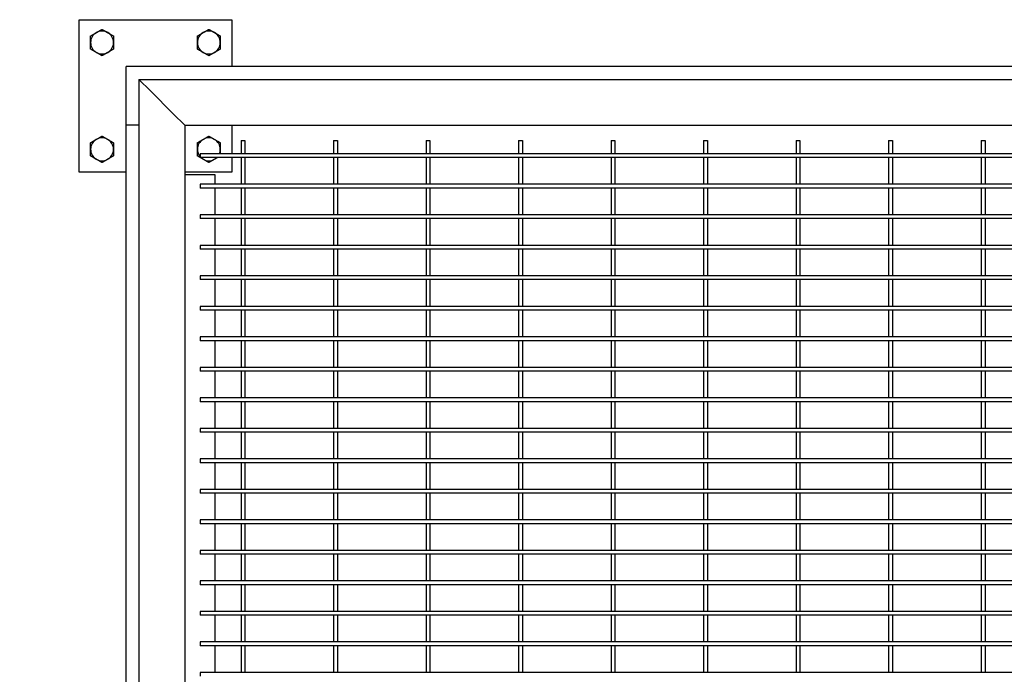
# Model space of a CAD drawing. Header units: inches. Extents: x 36 to 1719, y -84 to 1122.
# Tile 513 of 558: x 919 to 951, y 833 to 855. Entities that reach past the tile are written whole.
import ezdxf

# ---------------------------------------------------------------- set-up
doc = ezdxf.new("R2010")
doc.units = ezdxf.units.IN
doc.header["$LTSCALE"] = 48
doc.header["$MEASUREMENT"] = 0
doc.layers.add('Dimension (ANSI)', color=7, linetype='Continuous', lineweight=25)
doc.layers.add('Visible (ANSI)', color=7, linetype='Continuous', lineweight=30)
doc.styles.add('Note Text (ANSI)', font='tahoma.ttf')
doc.dimstyles.new('Architectural (ANSI)', dxfattribs={"dimscale": 48, "dimtxt": 0.125, "dimasz": 0.098425, "dimexe": 0.125, "dimexo": 0.0625, "dimgap": 0.031496, "dimtad": 0, "dimtih": 1, "dimtoh": 1, "dimdec": 4, "dimrnd": 1e-08, "dimzin": 3, "dimdsep": 46, "dimlunit": 4, "dimtxsty": 'Note Text (ANSI)', "dimcen": 0.09, "dimdle": 0.393701, "dimclrd": 256, "dimclre": 256, "dimclrt": 256, "dimadec": 0, "dimazin": 3, "dimtfac": 0.96, "dimtofl": 0, "dimtmove": 0, "dimatfit": 3, "dimfxl": 1, "dimfrac": 2, "dimtolj": 1, "dimtzin": 12, "dimlwd": -1, "dimlwe": -1, "dimarcsym": 0})

# ---------------------------------------------------------------- blocks, each defined once
blk = doc.blocks.new('*D15')
at = {"layer": 'Defpoints', "color": 0, "transparency": 16777216}
for p in [(1046.918, 854.671), (727.918, 840.715), (1046.918, 743.531)]:
    blk.add_point(p, dxfattribs=at)
at = {"layer": 'Dimension (ANSI)', "transparency": 16777216}
for p, q in [((1046.918, 851.671), (1046.918, 737.531)), ((727.918, 837.715), (727.918, 737.531)), ((732.642, 743.531), (854.572, 743.531)), ((1042.193, 743.531), (878.263, 743.531))]:
    blk.add_line(p, q, dxfattribs=at)
for points in [[(732.642, 744.318), (732.642, 742.743), (727.918, 743.531)], [(1042.193, 744.318), (1042.193, 742.743), (1046.918, 743.531)]]:
    blk.add_solid(points, dxfattribs=at)
at = {"layer": 'Dimension (ANSI)', "transparency": 16777216, "insert": (856.084, 746.656), "char_height": 6, "attachment_point": 1, "style": 'Note Text (ANSI)'}
blk.add_mtext('\\A1;26\'-7"', dxfattribs=at)

msp = doc.modelspace()

# ---------------------------------------------------------------- linework, layer by layer
at = {"layer": 'Visible (ANSI)'}
for p, q in [((920.99768, 854.67131), (925.99768, 854.67131)), ((920.99768, 849.67131), (920.99768, 854.67131)), ((925.99768, 854.67131), (925.99768, 853.13131)), ((1045.37768, 853.13131), (922.53768, 853.13131)), ((922.53768, 851.21131), (922.53768, 853.13131)), ((922.95768, 852.71131), (923.33268, 852.33631)), ((922.95768, 852.71131), (922.95768, 812.71131)), ((922.95768, 852.71131), (1044.95768, 852.71131)), ((923.33268, 852.33631), (922.95768, 852.71131)), ((924.08268, 851.58631), (923.33268, 852.33631)), ((923.33268, 852.33631), (924.08268, 851.58631)), ((924.08268, 851.58631), (924.45768, 851.21131)), ((924.45768, 851.21131), (924.08268, 851.58631)), ((922.95768, 851.21131), (922.53768, 851.21131)), ((922.53768, 814.21131), (922.53768, 851.21131)), ((922.95768, 851.21131), (922.53768, 851.21131)), ((924.45768, 851.21131), (924.45768, 814.21131)), ((924.45768, 851.21131), (1043.45768, 851.21131)), ((925.99768, 851.21131), (925.99768, 850.27381)), ((926.30143, 850.71131), (926.42643, 850.71131)), ((926.30143, 850.71131), (926.30143, 850.27381)), ((926.42643, 850.71131), (926.42643, 850.27381)), ((929.33268, 850.71131), (929.45768, 850.71131)), ((929.33268, 850.71131), (929.33268, 850.27381)), ((929.45768, 850.71131), (929.45768, 850.27381)), ((932.36393, 850.71131), (932.48893, 850.71131)), ((932.36393, 850.71131), (932.36393, 850.27381)), ((932.48893, 850.71131), (932.48893, 850.27381)), ((935.39518, 850.71131), (935.52018, 850.71131)), ((935.39518, 850.71131), (935.39518, 850.27381)), ((935.52018, 850.71131), (935.52018, 850.27381)), ((938.42643, 850.71131), (938.55143, 850.71131)), ((938.42643, 850.71131), (938.42643, 850.27381)), ((938.55143, 850.71131), (938.55143, 850.27381)), ((941.45768, 850.71131), (941.58268, 850.71131)), ((941.45768, 850.71131), (941.45768, 850.27381)), ((941.58268, 850.71131), (941.58268, 850.27381)), ((944.48893, 850.71131), (944.61393, 850.71131)), ((944.48893, 850.71131), (944.48893, 850.27381)), ((944.61393, 850.71131), (944.61393, 850.27381)), ((947.52018, 850.71131), (947.64518, 850.71131)), ((947.52018, 850.71131), (947.52018, 850.27381)), ((947.64518, 850.71131), (947.64518, 850.27381)), ((950.55143, 850.71131), (950.67643, 850.71131)), ((950.55143, 850.71131), (950.55143, 850.27381)), ((950.67643, 850.71131), (950.67643, 850.27381)), ((926.36393, 850.27381), (924.95768, 850.27381)), ((924.95768, 850.27381), (924.95768, 850.14881)), ((926.36393, 850.14881), (924.95768, 850.14881)), ((925.99768, 850.14881), (925.99768, 849.67131)), ((926.30143, 850.14881), (926.30143, 849.27381)), ((929.39518, 850.27381), (926.36393, 850.27381)), ((929.39518, 850.14881), (926.36393, 850.14881)), ((926.42643, 850.14881), (926.42643, 849.27381)), ((929.33268, 850.14881), (929.33268, 849.27381)), ((932.42643, 850.27381), (929.39518, 850.27381)), ((932.42643, 850.14881), (929.39518, 850.14881)), ((929.45768, 850.14881), (929.45768, 849.27381)), ((932.36393, 850.14881), (932.36393, 849.27381)), ((935.45768, 850.27381), (932.42643, 850.27381)), ((935.45768, 850.14881), (932.42643, 850.14881)), ((932.48893, 850.14881), (932.48893, 849.27381)), ((935.39518, 850.14881), (935.39518, 849.27381)), ((938.48893, 850.27381), (935.45768, 850.27381)), ((938.48893, 850.14881), (935.45768, 850.14881)), ((935.52018, 850.14881), (935.52018, 849.27381)), ((938.42643, 850.14881), (938.42643, 849.27381)), ((941.52018, 850.27381), (938.48893, 850.27381)), ((941.52018, 850.14881), (938.48893, 850.14881)), ((938.55143, 850.14881), (938.55143, 849.27381)), ((941.45768, 850.14881), (941.45768, 849.27381)), ((944.55143, 850.27381), (941.52018, 850.27381)), ((944.55143, 850.14881), (941.52018, 850.14881)), ((941.58268, 850.14881), (941.58268, 849.27381)), ((944.48893, 850.14881), (944.48893, 849.27381)), ((947.58268, 850.27381), (944.55143, 850.27381)), ((947.58268, 850.14881), (944.55143, 850.14881)), ((944.61393, 850.14881), (944.61393, 849.27381)), ((947.52018, 850.14881), (947.52018, 849.27381)), ((950.61393, 850.27381), (947.58268, 850.27381)), ((950.61393, 850.14881), (947.58268, 850.14881)), ((947.64518, 850.14881), (947.64518, 849.27381)), ((950.55143, 850.14881), (950.55143, 849.27381)), ((953.64518, 850.27381), (950.61393, 850.27381)), ((953.64518, 850.14881), (950.61393, 850.14881)), ((950.67643, 850.14881), (950.67643, 849.27381)), ((922.53768, 849.67131), (920.99768, 849.67131)), ((925.99768, 849.67131), (924.45768, 849.67131)), ((925.45768, 849.58631), (924.45768, 849.58631)), ((925.45768, 849.27381), (925.45768, 849.58631)), ((926.36393, 849.27381), (924.95768, 849.27381)), ((924.95768, 849.27381), (924.95768, 849.14881)), ((926.36393, 849.14881), (924.95768, 849.14881)), ((925.45768, 848.27381), (925.45768, 849.14881)), ((926.30143, 849.14881), (926.30143, 848.27381)), ((929.39518, 849.27381), (926.36393, 849.27381)), ((929.39518, 849.14881), (926.36393, 849.14881)), ((926.42643, 849.14881), (926.42643, 848.27381)), ((929.33268, 849.14881), (929.33268, 848.27381)), ((932.42643, 849.27381), (929.39518, 849.27381)), ((932.42643, 849.14881), (929.39518, 849.14881)), ((929.45768, 849.14881), (929.45768, 848.27381)), ((932.36393, 849.14881), (932.36393, 848.27381)), ((935.45768, 849.27381), (932.42643, 849.27381)), ((935.45768, 849.14881), (932.42643, 849.14881)), ((932.48893, 849.14881), (932.48893, 848.27381)), ((935.39518, 849.14881), (935.39518, 848.27381)), ((938.48893, 849.27381), (935.45768, 849.27381)), ((938.48893, 849.14881), (935.45768, 849.14881)), ((935.52018, 849.14881), (935.52018, 848.27381)), ((938.42643, 849.14881), (938.42643, 848.27381)), ((941.52018, 849.27381), (938.48893, 849.27381)), ((941.52018, 849.14881), (938.48893, 849.14881)), ((938.55143, 849.14881), (938.55143, 848.27381)), ((941.45768, 849.14881), (941.45768, 848.27381)), ((944.55143, 849.27381), (941.52018, 849.27381)), ((944.55143, 849.14881), (941.52018, 849.14881)), ((941.58268, 849.14881), (941.58268, 848.27381)), ((944.48893, 849.14881), (944.48893, 848.27381)), ((947.58268, 849.27381), (944.55143, 849.27381)), ((947.58268, 849.14881), (944.55143, 849.14881)), ((944.61393, 849.14881), (944.61393, 848.27381)), ((947.52018, 849.14881), (947.52018, 848.27381)), ((950.61393, 849.27381), (947.58268, 849.27381)), ((950.61393, 849.14881), (947.58268, 849.14881)), ((947.64518, 849.14881), (947.64518, 848.27381)), ((950.55143, 849.14881), (950.55143, 848.27381)), ((953.64518, 849.27381), (950.61393, 849.27381)), ((953.64518, 849.14881), (950.61393, 849.14881)), ((950.67643, 849.14881), (950.67643, 848.27381)), ((926.36393, 848.27381), (924.95768, 848.27381)), ((924.95768, 848.27381), (924.95768, 848.14881)), ((926.36393, 848.14881), (924.95768, 848.14881)), ((925.45768, 847.27381), (925.45768, 848.14881)), ((926.30143, 848.14881), (926.30143, 847.27381)), ((929.39518, 848.27381), (926.36393, 848.27381)), ((929.39518, 848.14881), (926.36393, 848.14881)), ((926.42643, 848.14881), (926.42643, 847.27381)), ((929.33268, 848.14881), (929.33268, 847.27381)), ((932.42643, 848.27381), (929.39518, 848.27381)), ((932.42643, 848.14881), (929.39518, 848.14881)), ((929.45768, 848.14881), (929.45768, 847.27381)), ((932.36393, 848.14881), (932.36393, 847.27381)), ((935.45768, 848.27381), (932.42643, 848.27381)), ((935.45768, 848.14881), (932.42643, 848.14881)), ((932.48893, 848.14881), (932.48893, 847.27381)), ((935.39518, 848.14881), (935.39518, 847.27381)), ((938.48893, 848.27381), (935.45768, 848.27381)), ((938.48893, 848.14881), (935.45768, 848.14881)), ((935.52018, 848.14881), (935.52018, 847.27381)), ((938.42643, 848.14881), (938.42643, 847.27381)), ((941.52018, 848.27381), (938.48893, 848.27381)), ((941.52018, 848.14881), (938.48893, 848.14881)), ((938.55143, 848.14881), (938.55143, 847.27381)), ((941.45768, 848.14881), (941.45768, 847.27381)), ((944.55143, 848.27381), (941.52018, 848.27381)), ((944.55143, 848.14881), (941.52018, 848.14881)), ((941.58268, 848.14881), (941.58268, 847.27381)), ((944.48893, 848.14881), (944.48893, 847.27381)), ((947.58268, 848.27381), (944.55143, 848.27381)), ((947.58268, 848.14881), (944.55143, 848.14881)), ((944.61393, 848.14881), (944.61393, 847.27381)), ((947.52018, 848.14881), (947.52018, 847.27381)), ((950.61393, 848.27381), (947.58268, 848.27381)), ((950.61393, 848.14881), (947.58268, 848.14881)), ((947.64518, 848.14881), (947.64518, 847.27381)), ((950.55143, 848.14881), (950.55143, 847.27381)), ((953.64518, 848.27381), (950.61393, 848.27381)), ((953.64518, 848.14881), (950.61393, 848.14881)), ((950.67643, 848.14881), (950.67643, 847.27381)), ((926.36393, 847.27381), (924.95768, 847.27381)), ((924.95768, 847.27381), (924.95768, 847.14881)), ((926.36393, 847.14881), (924.95768, 847.14881)), ((925.45768, 846.27381), (925.45768, 847.14881)), ((926.30143, 847.14881), (926.30143, 846.27381)), ((929.39518, 847.27381), (926.36393, 847.27381)), ((929.39518, 847.14881), (926.36393, 847.14881)), ((926.42643, 847.14881), (926.42643, 846.27381)), ((929.33268, 847.14881), (929.33268, 846.27381)), ((932.42643, 847.27381), (929.39518, 847.27381)), ((932.42643, 847.14881), (929.39518, 847.14881)), ((929.45768, 847.14881), (929.45768, 846.27381)), ((932.36393, 847.14881), (932.36393, 846.27381)), ((935.45768, 847.27381), (932.42643, 847.27381)), ((935.45768, 847.14881), (932.42643, 847.14881)), ((932.48893, 847.14881), (932.48893, 846.27381)), ((935.39518, 847.14881), (935.39518, 846.27381)), ((938.48893, 847.27381), (935.45768, 847.27381)), ((938.48893, 847.14881), (935.45768, 847.14881)), ((935.52018, 847.14881), (935.52018, 846.27381)), ((938.42643, 847.14881), (938.42643, 846.27381)), ((941.52018, 847.27381), (938.48893, 847.27381)), ((941.52018, 847.14881), (938.48893, 847.14881)), ((938.55143, 847.14881), (938.55143, 846.27381)), ((941.45768, 847.14881), (941.45768, 846.27381)), ((944.55143, 847.27381), (941.52018, 847.27381)), ((944.55143, 847.14881), (941.52018, 847.14881)), ((941.58268, 847.14881), (941.58268, 846.27381)), ((944.48893, 847.14881), (944.48893, 846.27381)), ((947.58268, 847.27381), (944.55143, 847.27381)), ((947.58268, 847.14881), (944.55143, 847.14881)), ((944.61393, 847.14881), (944.61393, 846.27381)), ((947.52018, 847.14881), (947.52018, 846.27381)), ((950.61393, 847.27381), (947.58268, 847.27381)), ((950.61393, 847.14881), (947.58268, 847.14881)), ((947.64518, 847.14881), (947.64518, 846.27381)), ((950.55143, 847.14881), (950.55143, 846.27381)), ((953.64518, 847.27381), (950.61393, 847.27381)), ((953.64518, 847.14881), (950.61393, 847.14881)), ((950.67643, 847.14881), (950.67643, 846.27381)), ((926.36393, 846.27381), (924.95768, 846.27381)), ((924.95768, 846.27381), (924.95768, 846.14881)), ((929.39518, 846.27381), (926.36393, 846.27381)), ((932.42643, 846.27381), (929.39518, 846.27381)), ((935.45768, 846.27381), (932.42643, 846.27381)), ((938.48893, 846.27381), (935.45768, 846.27381)), ((941.52018, 846.27381), (938.48893, 846.27381)), ((944.55143, 846.27381), (941.52018, 846.27381)), ((947.58268, 846.27381), (944.55143, 846.27381)), ((950.61393, 846.27381), (947.58268, 846.27381)), ((953.64518, 846.27381), (950.61393, 846.27381)), ((926.36393, 846.14881), (924.95768, 846.14881)), ((925.45768, 845.27381), (925.45768, 846.14881)), ((926.30143, 846.14881), (926.30143, 845.27381)), ((929.39518, 846.14881), (926.36393, 846.14881)), ((926.42643, 846.14881), (926.42643, 845.27381)), ((929.33268, 846.14881), (929.33268, 845.27381)), ((932.42643, 846.14881), (929.39518, 846.14881)), ((929.45768, 846.14881), (929.45768, 845.27381)), ((932.36393, 846.14881), (932.36393, 845.27381)), ((935.45768, 846.14881), (932.42643, 846.14881)), ((932.48893, 846.14881), (932.48893, 845.27381)), ((935.39518, 846.14881), (935.39518, 845.27381)), ((938.48893, 846.14881), (935.45768, 846.14881)), ((935.52018, 846.14881), (935.52018, 845.27381)), ((938.42643, 846.14881), (938.42643, 845.27381)), ((941.52018, 846.14881), (938.48893, 846.14881)), ((938.55143, 846.14881), (938.55143, 845.27381)), ((941.45768, 846.14881), (941.45768, 845.27381)), ((944.55143, 846.14881), (941.52018, 846.14881)), ((941.58268, 846.14881), (941.58268, 845.27381)), ((944.48893, 846.14881), (944.48893, 845.27381)), ((947.58268, 846.14881), (944.55143, 846.14881)), ((944.61393, 846.14881), (944.61393, 845.27381)), ((947.52018, 846.14881), (947.52018, 845.27381)), ((950.61393, 846.14881), (947.58268, 846.14881)), ((947.64518, 846.14881), (947.64518, 845.27381)), ((950.55143, 846.14881), (950.55143, 845.27381)), ((953.64518, 846.14881), (950.61393, 846.14881)), ((950.67643, 846.14881), (950.67643, 845.27381)), ((926.36393, 845.27381), (924.95768, 845.27381)), ((924.95768, 845.27381), (924.95768, 845.14881)), ((929.39518, 845.27381), (926.36393, 845.27381)), ((932.42643, 845.27381), (929.39518, 845.27381)), ((935.45768, 845.27381), (932.42643, 845.27381)), ((938.48893, 845.27381), (935.45768, 845.27381)), ((941.52018, 845.27381), (938.48893, 845.27381)), ((944.55143, 845.27381), (941.52018, 845.27381)), ((947.58268, 845.27381), (944.55143, 845.27381)), ((950.61393, 845.27381), (947.58268, 845.27381)), ((953.64518, 845.27381), (950.61393, 845.27381)), ((926.36393, 845.14881), (924.95768, 845.14881)), ((925.45768, 844.27381), (925.45768, 845.14881)), ((926.30143, 845.14881), (926.30143, 844.27381)), ((929.39518, 845.14881), (926.36393, 845.14881)), ((926.42643, 845.14881), (926.42643, 844.27381)), ((929.33268, 845.14881), (929.33268, 844.27381)), ((932.42643, 845.14881), (929.39518, 845.14881)), ((929.45768, 845.14881), (929.45768, 844.27381)), ((932.36393, 845.14881), (932.36393, 844.27381)), ((935.45768, 845.14881), (932.42643, 845.14881)), ((932.48893, 845.14881), (932.48893, 844.27381)), ((935.39518, 845.14881), (935.39518, 844.27381)), ((938.48893, 845.14881), (935.45768, 845.14881)), ((935.52018, 845.14881), (935.52018, 844.27381)), ((938.42643, 845.14881), (938.42643, 844.27381)), ((941.52018, 845.14881), (938.48893, 845.14881)), ((938.55143, 845.14881), (938.55143, 844.27381)), ((941.45768, 845.14881), (941.45768, 844.27381)), ((944.55143, 845.14881), (941.52018, 845.14881)), ((941.58268, 845.14881), (941.58268, 844.27381)), ((944.48893, 845.14881), (944.48893, 844.27381)), ((947.58268, 845.14881), (944.55143, 845.14881)), ((944.61393, 845.14881), (944.61393, 844.27381)), ((947.52018, 845.14881), (947.52018, 844.27381)), ((950.61393, 845.14881), (947.58268, 845.14881)), ((947.64518, 845.14881), (947.64518, 844.27381)), ((950.55143, 845.14881), (950.55143, 844.27381)), ((953.64518, 845.14881), (950.61393, 845.14881)), ((950.67643, 845.14881), (950.67643, 844.27381)), ((926.36393, 844.27381), (924.95768, 844.27381)), ((924.95768, 844.27381), (924.95768, 844.14881)), ((929.39518, 844.27381), (926.36393, 844.27381)), ((932.42643, 844.27381), (929.39518, 844.27381)), ((935.45768, 844.27381), (932.42643, 844.27381)), ((938.48893, 844.27381), (935.45768, 844.27381)), ((941.52018, 844.27381), (938.48893, 844.27381)), ((944.55143, 844.27381), (941.52018, 844.27381)), ((947.58268, 844.27381), (944.55143, 844.27381)), ((950.61393, 844.27381), (947.58268, 844.27381)), ((953.64518, 844.27381), (950.61393, 844.27381)), ((926.36393, 844.14881), (924.95768, 844.14881)), ((925.45768, 843.27381), (925.45768, 844.14881)), ((926.30143, 844.14881), (926.30143, 843.27381)), ((929.39518, 844.14881), (926.36393, 844.14881)), ((926.42643, 844.14881), (926.42643, 843.27381)), ((929.33268, 844.14881), (929.33268, 843.27381)), ((932.42643, 844.14881), (929.39518, 844.14881)), ((929.45768, 844.14881), (929.45768, 843.27381)), ((932.36393, 844.14881), (932.36393, 843.27381)), ((935.45768, 844.14881), (932.42643, 844.14881)), ((932.48893, 844.14881), (932.48893, 843.27381)), ((935.39518, 844.14881), (935.39518, 843.27381)), ((938.48893, 844.14881), (935.45768, 844.14881)), ((935.52018, 844.14881), (935.52018, 843.27381)), ((938.42643, 844.14881), (938.42643, 843.27381)), ((941.52018, 844.14881), (938.48893, 844.14881)), ((938.55143, 844.14881), (938.55143, 843.27381)), ((941.45768, 844.14881), (941.45768, 843.27381)), ((944.55143, 844.14881), (941.52018, 844.14881)), ((941.58268, 844.14881), (941.58268, 843.27381)), ((944.48893, 844.14881), (944.48893, 843.27381)), ((947.58268, 844.14881), (944.55143, 844.14881)), ((944.61393, 844.14881), (944.61393, 843.27381)), ((947.52018, 844.14881), (947.52018, 843.27381)), ((950.61393, 844.14881), (947.58268, 844.14881)), ((947.64518, 844.14881), (947.64518, 843.27381)), ((950.55143, 844.14881), (950.55143, 843.27381)), ((953.64518, 844.14881), (950.61393, 844.14881)), ((950.67643, 844.14881), (950.67643, 843.27381)), ((926.36393, 843.27381), (924.95768, 843.27381)), ((924.95768, 843.27381), (924.95768, 843.14881)), ((929.39518, 843.27381), (926.36393, 843.27381)), ((932.42643, 843.27381), (929.39518, 843.27381)), ((935.45768, 843.27381), (932.42643, 843.27381)), ((938.48893, 843.27381), (935.45768, 843.27381)), ((941.52018, 843.27381), (938.48893, 843.27381)), ((944.55143, 843.27381), (941.52018, 843.27381)), ((947.58268, 843.27381), (944.55143, 843.27381)), ((950.61393, 843.27381), (947.58268, 843.27381)), ((953.64518, 843.27381), (950.61393, 843.27381)), ((926.36393, 843.14881), (924.95768, 843.14881)), ((925.45768, 842.27381), (925.45768, 843.14881)), ((926.30143, 843.14881), (926.30143, 842.27381)), ((929.39518, 843.14881), (926.36393, 843.14881)), ((926.42643, 843.14881), (926.42643, 842.27381)), ((929.33268, 843.14881), (929.33268, 842.27381)), ((932.42643, 843.14881), (929.39518, 843.14881)), ((929.45768, 843.14881), (929.45768, 842.27381)), ((932.36393, 843.14881), (932.36393, 842.27381)), ((935.45768, 843.14881), (932.42643, 843.14881)), ((932.48893, 843.14881), (932.48893, 842.27381)), ((935.39518, 843.14881), (935.39518, 842.27381)), ((938.48893, 843.14881), (935.45768, 843.14881)), ((935.52018, 843.14881), (935.52018, 842.27381)), ((938.42643, 843.14881), (938.42643, 842.27381)), ((941.52018, 843.14881), (938.48893, 843.14881)), ((938.55143, 843.14881), (938.55143, 842.27381)), ((941.45768, 843.14881), (941.45768, 842.27381)), ((944.55143, 843.14881), (941.52018, 843.14881)), ((941.58268, 843.14881), (941.58268, 842.27381)), ((944.48893, 843.14881), (944.48893, 842.27381)), ((947.58268, 843.14881), (944.55143, 843.14881)), ((944.61393, 843.14881), (944.61393, 842.27381)), ((947.52018, 843.14881), (947.52018, 842.27381)), ((950.61393, 843.14881), (947.58268, 843.14881)), ((947.64518, 843.14881), (947.64518, 842.27381)), ((950.55143, 843.14881), (950.55143, 842.27381)), ((953.64518, 843.14881), (950.61393, 843.14881)), ((950.67643, 843.14881), (950.67643, 842.27381)), ((926.36393, 842.27381), (924.95768, 842.27381)), ((924.95768, 842.27381), (924.95768, 842.14881)), ((926.36393, 842.14881), (924.95768, 842.14881)), ((925.45768, 841.27381), (925.45768, 842.14881)), ((926.30143, 842.14881), (926.30143, 841.27381)), ((929.39518, 842.27381), (926.36393, 842.27381)), ((929.39518, 842.14881), (926.36393, 842.14881)), ((926.42643, 842.14881), (926.42643, 841.27381)), ((929.33268, 842.14881), (929.33268, 841.27381)), ((932.42643, 842.27381), (929.39518, 842.27381)), ((932.42643, 842.14881), (929.39518, 842.14881)), ((929.45768, 842.14881), (929.45768, 841.27381)), ((932.36393, 842.14881), (932.36393, 841.27381)), ((935.45768, 842.27381), (932.42643, 842.27381)), ((935.45768, 842.14881), (932.42643, 842.14881)), ((932.48893, 842.14881), (932.48893, 841.27381)), ((935.39518, 842.14881), (935.39518, 841.27381)), ((938.48893, 842.27381), (935.45768, 842.27381)), ((938.48893, 842.14881), (935.45768, 842.14881)), ((935.52018, 842.14881), (935.52018, 841.27381)), ((938.42643, 842.14881), (938.42643, 841.27381)), ((941.52018, 842.27381), (938.48893, 842.27381)), ((941.52018, 842.14881), (938.48893, 842.14881)), ((938.55143, 842.14881), (938.55143, 841.27381)), ((941.45768, 842.14881), (941.45768, 841.27381)), ((944.55143, 842.27381), (941.52018, 842.27381)), ((944.55143, 842.14881), (941.52018, 842.14881)), ((941.58268, 842.14881), (941.58268, 841.27381)), ((944.48893, 842.14881), (944.48893, 841.27381)), ((947.58268, 842.27381), (944.55143, 842.27381)), ((947.58268, 842.14881), (944.55143, 842.14881)), ((944.61393, 842.14881), (944.61393, 841.27381)), ((947.52018, 842.14881), (947.52018, 841.27381)), ((950.61393, 842.27381), (947.58268, 842.27381)), ((950.61393, 842.14881), (947.58268, 842.14881)), ((947.64518, 842.14881), (947.64518, 841.27381)), ((950.55143, 842.14881), (950.55143, 841.27381)), ((953.64518, 842.27381), (950.61393, 842.27381)), ((953.64518, 842.14881), (950.61393, 842.14881)), ((950.67643, 842.14881), (950.67643, 841.27381)), ((926.36393, 841.27381), (924.95768, 841.27381)), ((924.95768, 841.27381), (924.95768, 841.14881)), ((926.36393, 841.14881), (924.95768, 841.14881)), ((925.45768, 840.27381), (925.45768, 841.14881)), ((926.30143, 841.14881), (926.30143, 840.27381)), ((929.39518, 841.27381), (926.36393, 841.27381)), ((929.39518, 841.14881), (926.36393, 841.14881)), ((926.42643, 841.14881), (926.42643, 840.27381)), ((929.33268, 841.14881), (929.33268, 840.27381)), ((932.42643, 841.27381), (929.39518, 841.27381)), ((932.42643, 841.14881), (929.39518, 841.14881)), ((929.45768, 841.14881), (929.45768, 840.27381)), ((932.36393, 841.14881), (932.36393, 840.27381)), ((935.45768, 841.27381), (932.42643, 841.27381)), ((935.45768, 841.14881), (932.42643, 841.14881)), ((932.48893, 841.14881), (932.48893, 840.27381)), ((935.39518, 841.14881), (935.39518, 840.27381)), ((938.48893, 841.27381), (935.45768, 841.27381)), ((938.48893, 841.14881), (935.45768, 841.14881)), ((935.52018, 841.14881), (935.52018, 840.27381)), ((938.42643, 841.14881), (938.42643, 840.27381)), ((941.52018, 841.27381), (938.48893, 841.27381)), ((941.52018, 841.14881), (938.48893, 841.14881)), ((938.55143, 841.14881), (938.55143, 840.27381)), ((941.45768, 841.14881), (941.45768, 840.27381)), ((944.55143, 841.27381), (941.52018, 841.27381)), ((944.55143, 841.14881), (941.52018, 841.14881)), ((941.58268, 841.14881), (941.58268, 840.27381)), ((944.48893, 841.14881), (944.48893, 840.27381)), ((947.58268, 841.27381), (944.55143, 841.27381)), ((947.58268, 841.14881), (944.55143, 841.14881)), ((944.61393, 841.14881), (944.61393, 840.27381)), ((947.52018, 841.14881), (947.52018, 840.27381)), ((950.61393, 841.27381), (947.58268, 841.27381)), ((950.61393, 841.14881), (947.58268, 841.14881)), ((947.64518, 841.14881), (947.64518, 840.27381)), ((950.55143, 841.14881), (950.55143, 840.27381)), ((953.64518, 841.27381), (950.61393, 841.27381)), ((953.64518, 841.14881), (950.61393, 841.14881)), ((950.67643, 841.14881), (950.67643, 840.27381)), ((926.36393, 840.27381), (924.95768, 840.27381)), ((924.95768, 840.27381), (924.95768, 840.14881)), ((926.36393, 840.14881), (924.95768, 840.14881)), ((925.45768, 839.27381), (925.45768, 840.14881)), ((926.30143, 840.14881), (926.30143, 839.27381)), ((929.39518, 840.27381), (926.36393, 840.27381)), ((929.39518, 840.14881), (926.36393, 840.14881)), ((926.42643, 840.14881), (926.42643, 839.27381)), ((929.33268, 840.14881), (929.33268, 839.27381)), ((932.42643, 840.27381), (929.39518, 840.27381)), ((932.42643, 840.14881), (929.39518, 840.14881)), ((929.45768, 840.14881), (929.45768, 839.27381)), ((932.36393, 840.14881), (932.36393, 839.27381)), ((935.45768, 840.27381), (932.42643, 840.27381)), ((935.45768, 840.14881), (932.42643, 840.14881)), ((932.48893, 840.14881), (932.48893, 839.27381)), ((935.39518, 840.14881), (935.39518, 839.27381)), ((938.48893, 840.27381), (935.45768, 840.27381)), ((938.48893, 840.14881), (935.45768, 840.14881)), ((935.52018, 840.14881), (935.52018, 839.27381)), ((938.42643, 840.14881), (938.42643, 839.27381)), ((941.52018, 840.27381), (938.48893, 840.27381)), ((941.52018, 840.14881), (938.48893, 840.14881)), ((938.55143, 840.14881), (938.55143, 839.27381)), ((941.45768, 840.14881), (941.45768, 839.27381)), ((944.55143, 840.27381), (941.52018, 840.27381)), ((944.55143, 840.14881), (941.52018, 840.14881)), ((941.58268, 840.14881), (941.58268, 839.27381)), ((944.48893, 840.14881), (944.48893, 839.27381)), ((947.58268, 840.27381), (944.55143, 840.27381)), ((947.58268, 840.14881), (944.55143, 840.14881)), ((944.61393, 840.14881), (944.61393, 839.27381)), ((947.52018, 840.14881), (947.52018, 839.27381)), ((950.61393, 840.27381), (947.58268, 840.27381)), ((950.61393, 840.14881), (947.58268, 840.14881)), ((947.64518, 840.14881), (947.64518, 839.27381)), ((950.55143, 840.14881), (950.55143, 839.27381)), ((953.64518, 840.27381), (950.61393, 840.27381)), ((953.64518, 840.14881), (950.61393, 840.14881)), ((950.67643, 840.14881), (950.67643, 839.27381)), ((926.36393, 839.27381), (924.95768, 839.27381)), ((924.95768, 839.27381), (924.95768, 839.14881)), ((926.36393, 839.14881), (924.95768, 839.14881)), ((925.45768, 838.27381), (925.45768, 839.14881)), ((926.30143, 839.14881), (926.30143, 838.27381)), ((929.39518, 839.27381), (926.36393, 839.27381)), ((929.39518, 839.14881), (926.36393, 839.14881)), ((926.42643, 839.14881), (926.42643, 838.27381)), ((929.33268, 839.14881), (929.33268, 838.27381)), ((932.42643, 839.27381), (929.39518, 839.27381)), ((932.42643, 839.14881), (929.39518, 839.14881)), ((929.45768, 839.14881), (929.45768, 838.27381)), ((932.36393, 839.14881), (932.36393, 838.27381)), ((935.45768, 839.27381), (932.42643, 839.27381)), ((935.45768, 839.14881), (932.42643, 839.14881)), ((932.48893, 839.14881), (932.48893, 838.27381)), ((935.39518, 839.14881), (935.39518, 838.27381)), ((938.48893, 839.27381), (935.45768, 839.27381)), ((938.48893, 839.14881), (935.45768, 839.14881)), ((935.52018, 839.14881), (935.52018, 838.27381)), ((938.42643, 839.14881), (938.42643, 838.27381)), ((941.52018, 839.27381), (938.48893, 839.27381)), ((941.52018, 839.14881), (938.48893, 839.14881)), ((938.55143, 839.14881), (938.55143, 838.27381)), ((941.45768, 839.14881), (941.45768, 838.27381)), ((944.55143, 839.27381), (941.52018, 839.27381)), ((944.55143, 839.14881), (941.52018, 839.14881)), ((941.58268, 839.14881), (941.58268, 838.27381)), ((944.48893, 839.14881), (944.48893, 838.27381)), ((947.58268, 839.27381), (944.55143, 839.27381)), ((947.58268, 839.14881), (944.55143, 839.14881)), ((944.61393, 839.14881), (944.61393, 838.27381)), ((947.52018, 839.14881), (947.52018, 838.27381)), ((950.61393, 839.27381), (947.58268, 839.27381)), ((950.61393, 839.14881), (947.58268, 839.14881)), ((947.64518, 839.14881), (947.64518, 838.27381)), ((950.55143, 839.14881), (950.55143, 838.27381)), ((953.64518, 839.27381), (950.61393, 839.27381)), ((953.64518, 839.14881), (950.61393, 839.14881)), ((950.67643, 839.14881), (950.67643, 838.27381)), ((926.36393, 838.27381), (924.95768, 838.27381)), ((924.95768, 838.27381), (924.95768, 838.14881)), ((926.36393, 838.14881), (924.95768, 838.14881)), ((925.45768, 837.27381), (925.45768, 838.14881)), ((926.30143, 838.14881), (926.30143, 837.27381)), ((929.39518, 838.27381), (926.36393, 838.27381)), ((929.39518, 838.14881), (926.36393, 838.14881)), ((926.42643, 838.14881), (926.42643, 837.27381)), ((929.33268, 838.14881), (929.33268, 837.27381)), ((932.42643, 838.27381), (929.39518, 838.27381)), ((932.42643, 838.14881), (929.39518, 838.14881)), ((929.45768, 838.14881), (929.45768, 837.27381)), ((932.36393, 838.14881), (932.36393, 837.27381)), ((935.45768, 838.27381), (932.42643, 838.27381)), ((935.45768, 838.14881), (932.42643, 838.14881)), ((932.48893, 838.14881), (932.48893, 837.27381)), ((935.39518, 838.14881), (935.39518, 837.27381)), ((938.48893, 838.27381), (935.45768, 838.27381)), ((938.48893, 838.14881), (935.45768, 838.14881)), ((935.52018, 838.14881), (935.52018, 837.27381)), ((938.42643, 838.14881), (938.42643, 837.27381)), ((941.52018, 838.27381), (938.48893, 838.27381)), ((941.52018, 838.14881), (938.48893, 838.14881)), ((938.55143, 838.14881), (938.55143, 837.27381)), ((941.45768, 838.14881), (941.45768, 837.27381)), ((944.55143, 838.27381), (941.52018, 838.27381)), ((944.55143, 838.14881), (941.52018, 838.14881)), ((941.58268, 838.14881), (941.58268, 837.27381)), ((944.48893, 838.14881), (944.48893, 837.27381)), ((947.58268, 838.27381), (944.55143, 838.27381)), ((947.58268, 838.14881), (944.55143, 838.14881)), ((944.61393, 838.14881), (944.61393, 837.27381)), ((947.52018, 838.14881), (947.52018, 837.27381)), ((950.61393, 838.27381), (947.58268, 838.27381)), ((950.61393, 838.14881), (947.58268, 838.14881)), ((947.64518, 838.14881), (947.64518, 837.27381)), ((950.55143, 838.14881), (950.55143, 837.27381)), ((953.64518, 838.27381), (950.61393, 838.27381)), ((953.64518, 838.14881), (950.61393, 838.14881)), ((950.67643, 838.14881), (950.67643, 837.27381)), ((926.36393, 837.27381), (924.95768, 837.27381)), ((924.95768, 837.27381), (924.95768, 837.14881)), ((926.36393, 837.14881), (924.95768, 837.14881)), ((925.45768, 836.27381), (925.45768, 837.14881)), ((926.30143, 837.14881), (926.30143, 836.27381)), ((929.39518, 837.27381), (926.36393, 837.27381)), ((929.39518, 837.14881), (926.36393, 837.14881)), ((926.42643, 837.14881), (926.42643, 836.27381)), ((929.33268, 837.14881), (929.33268, 836.27381)), ((932.42643, 837.27381), (929.39518, 837.27381)), ((932.42643, 837.14881), (929.39518, 837.14881)), ((929.45768, 837.14881), (929.45768, 836.27381)), ((932.36393, 837.14881), (932.36393, 836.27381)), ((935.45768, 837.27381), (932.42643, 837.27381)), ((935.45768, 837.14881), (932.42643, 837.14881)), ((932.48893, 837.14881), (932.48893, 836.27381)), ((935.39518, 837.14881), (935.39518, 836.27381)), ((938.48893, 837.27381), (935.45768, 837.27381)), ((938.48893, 837.14881), (935.45768, 837.14881)), ((935.52018, 837.14881), (935.52018, 836.27381)), ((938.42643, 837.14881), (938.42643, 836.27381)), ((941.52018, 837.27381), (938.48893, 837.27381)), ((941.52018, 837.14881), (938.48893, 837.14881)), ((938.55143, 837.14881), (938.55143, 836.27381)), ((941.45768, 837.14881), (941.45768, 836.27381)), ((944.55143, 837.27381), (941.52018, 837.27381)), ((944.55143, 837.14881), (941.52018, 837.14881)), ((941.58268, 837.14881), (941.58268, 836.27381)), ((944.48893, 837.14881), (944.48893, 836.27381)), ((947.58268, 837.27381), (944.55143, 837.27381)), ((947.58268, 837.14881), (944.55143, 837.14881)), ((944.61393, 837.14881), (944.61393, 836.27381)), ((947.52018, 837.14881), (947.52018, 836.27381)), ((950.61393, 837.27381), (947.58268, 837.27381)), ((950.61393, 837.14881), (947.58268, 837.14881)), ((947.64518, 837.14881), (947.64518, 836.27381)), ((950.55143, 837.14881), (950.55143, 836.27381)), ((953.64518, 837.27381), (950.61393, 837.27381)), ((953.64518, 837.14881), (950.61393, 837.14881)), ((950.67643, 837.14881), (950.67643, 836.27381)), ((926.36393, 836.27381), (924.95768, 836.27381)), ((924.95768, 836.27381), (924.95768, 836.14881)), ((929.39518, 836.27381), (926.36393, 836.27381)), ((932.42643, 836.27381), (929.39518, 836.27381)), ((935.45768, 836.27381), (932.42643, 836.27381)), ((938.48893, 836.27381), (935.45768, 836.27381)), ((941.52018, 836.27381), (938.48893, 836.27381)), ((944.55143, 836.27381), (941.52018, 836.27381)), ((947.58268, 836.27381), (944.55143, 836.27381)), ((950.61393, 836.27381), (947.58268, 836.27381)), ((953.64518, 836.27381), (950.61393, 836.27381)), ((926.36393, 836.14881), (924.95768, 836.14881)), ((925.45768, 835.27381), (925.45768, 836.14881)), ((926.30143, 836.14881), (926.30143, 835.27381)), ((929.39518, 836.14881), (926.36393, 836.14881)), ((926.42643, 836.14881), (926.42643, 835.27381)), ((929.33268, 836.14881), (929.33268, 835.27381)), ((932.42643, 836.14881), (929.39518, 836.14881)), ((929.45768, 836.14881), (929.45768, 835.27381)), ((932.36393, 836.14881), (932.36393, 835.27381)), ((935.45768, 836.14881), (932.42643, 836.14881)), ((932.48893, 836.14881), (932.48893, 835.27381)), ((935.39518, 836.14881), (935.39518, 835.27381)), ((938.48893, 836.14881), (935.45768, 836.14881)), ((935.52018, 836.14881), (935.52018, 835.27381)), ((938.42643, 836.14881), (938.42643, 835.27381)), ((941.52018, 836.14881), (938.48893, 836.14881)), ((938.55143, 836.14881), (938.55143, 835.27381)), ((941.45768, 836.14881), (941.45768, 835.27381)), ((944.55143, 836.14881), (941.52018, 836.14881)), ((941.58268, 836.14881), (941.58268, 835.27381)), ((944.48893, 836.14881), (944.48893, 835.27381)), ((947.58268, 836.14881), (944.55143, 836.14881)), ((944.61393, 836.14881), (944.61393, 835.27381)), ((947.52018, 836.14881), (947.52018, 835.27381)), ((950.61393, 836.14881), (947.58268, 836.14881)), ((947.64518, 836.14881), (947.64518, 835.27381)), ((950.55143, 836.14881), (950.55143, 835.27381)), ((953.64518, 836.14881), (950.61393, 836.14881)), ((950.67643, 836.14881), (950.67643, 835.27381)), ((926.36393, 835.27381), (924.95768, 835.27381)), ((924.95768, 835.27381), (924.95768, 835.14881)), ((929.39518, 835.27381), (926.36393, 835.27381)), ((932.42643, 835.27381), (929.39518, 835.27381)), ((935.45768, 835.27381), (932.42643, 835.27381)), ((938.48893, 835.27381), (935.45768, 835.27381)), ((941.52018, 835.27381), (938.48893, 835.27381)), ((944.55143, 835.27381), (941.52018, 835.27381)), ((947.58268, 835.27381), (944.55143, 835.27381)), ((950.61393, 835.27381), (947.58268, 835.27381)), ((953.64518, 835.27381), (950.61393, 835.27381)), ((926.36393, 835.14881), (924.95768, 835.14881)), ((925.45768, 834.27381), (925.45768, 835.14881)), ((926.30143, 835.14881), (926.30143, 834.27381)), ((929.39518, 835.14881), (926.36393, 835.14881)), ((926.42643, 835.14881), (926.42643, 834.27381)), ((929.33268, 835.14881), (929.33268, 834.27381)), ((932.42643, 835.14881), (929.39518, 835.14881)), ((929.45768, 835.14881), (929.45768, 834.27381)), ((932.36393, 835.14881), (932.36393, 834.27381)), ((935.45768, 835.14881), (932.42643, 835.14881)), ((932.48893, 835.14881), (932.48893, 834.27381)), ((935.39518, 835.14881), (935.39518, 834.27381)), ((938.48893, 835.14881), (935.45768, 835.14881)), ((935.52018, 835.14881), (935.52018, 834.27381)), ((938.42643, 835.14881), (938.42643, 834.27381)), ((941.52018, 835.14881), (938.48893, 835.14881)), ((938.55143, 835.14881), (938.55143, 834.27381)), ((941.45768, 835.14881), (941.45768, 834.27381)), ((944.55143, 835.14881), (941.52018, 835.14881)), ((941.58268, 835.14881), (941.58268, 834.27381)), ((944.48893, 835.14881), (944.48893, 834.27381)), ((947.58268, 835.14881), (944.55143, 835.14881)), ((944.61393, 835.14881), (944.61393, 834.27381)), ((947.52018, 835.14881), (947.52018, 834.27381)), ((950.61393, 835.14881), (947.58268, 835.14881)), ((947.64518, 835.14881), (947.64518, 834.27381)), ((950.55143, 835.14881), (950.55143, 834.27381)), ((953.64518, 835.14881), (950.61393, 835.14881)), ((950.67643, 835.14881), (950.67643, 834.27381)), ((926.36393, 834.27381), (924.95768, 834.27381)), ((924.95768, 834.27381), (924.95768, 834.14881)), ((929.39518, 834.27381), (926.36393, 834.27381)), ((932.42643, 834.27381), (929.39518, 834.27381)), ((935.45768, 834.27381), (932.42643, 834.27381)), ((938.48893, 834.27381), (935.45768, 834.27381)), ((941.52018, 834.27381), (938.48893, 834.27381)), ((944.55143, 834.27381), (941.52018, 834.27381)), ((947.58268, 834.27381), (944.55143, 834.27381)), ((950.61393, 834.27381), (947.58268, 834.27381)), ((953.64518, 834.27381), (950.61393, 834.27381)), ((926.36393, 834.14881), (924.95768, 834.14881)), ((925.45768, 833.27381), (925.45768, 834.14881)), ((926.30143, 834.14881), (926.30143, 833.27381)), ((929.39518, 834.14881), (926.36393, 834.14881)), ((926.42643, 834.14881), (926.42643, 833.27381)), ((929.33268, 834.14881), (929.33268, 833.27381)), ((932.42643, 834.14881), (929.39518, 834.14881)), ((929.45768, 834.14881), (929.45768, 833.27381)), ((932.36393, 834.14881), (932.36393, 833.27381)), ((935.45768, 834.14881), (932.42643, 834.14881)), ((932.48893, 834.14881), (932.48893, 833.27381)), ((935.39518, 834.14881), (935.39518, 833.27381)), ((938.48893, 834.14881), (935.45768, 834.14881)), ((935.52018, 834.14881), (935.52018, 833.27381)), ((938.42643, 834.14881), (938.42643, 833.27381)), ((941.52018, 834.14881), (938.48893, 834.14881)), ((938.55143, 834.14881), (938.55143, 833.27381)), ((941.45768, 834.14881), (941.45768, 833.27381)), ((944.55143, 834.14881), (941.52018, 834.14881)), ((941.58268, 834.14881), (941.58268, 833.27381)), ((944.48893, 834.14881), (944.48893, 833.27381)), ((947.58268, 834.14881), (944.55143, 834.14881)), ((944.61393, 834.14881), (944.61393, 833.27381)), ((947.52018, 834.14881), (947.52018, 833.27381)), ((950.61393, 834.14881), (947.58268, 834.14881)), ((947.64518, 834.14881), (947.64518, 833.27381)), ((950.55143, 834.14881), (950.55143, 833.27381)), ((953.64518, 834.14881), (950.61393, 834.14881)), ((950.67643, 834.14881), (950.67643, 833.27381)), ((926.36393, 833.27381), (924.95768, 833.27381)), ((924.95768, 833.27381), (924.95768, 833.14881)), ((929.39518, 833.27381), (926.36393, 833.27381)), ((932.42643, 833.27381), (929.39518, 833.27381)), ((935.45768, 833.27381), (932.42643, 833.27381)), ((938.48893, 833.27381), (935.45768, 833.27381)), ((941.52018, 833.27381), (938.48893, 833.27381)), ((944.55143, 833.27381), (941.52018, 833.27381)), ((947.58268, 833.27381), (944.55143, 833.27381)), ((950.61393, 833.27381), (947.58268, 833.27381)), ((953.64518, 833.27381), (950.61393, 833.27381))]:
    msp.add_line(p, q, dxfattribs=at)
for centre, start, end in [((921.74768, 853.92131), 120, 180), ((921.74768, 853.92131), 60, 120), ((921.74768, 853.92131), 0, 60), ((925.24768, 853.92131), 120, 180), ((925.24768, 853.92131), 60, 120), ((925.24768, 853.92131), 0, 60), ((921.74768, 853.92131), 180, 240), ((921.74768, 853.92131), 300, 0), ((925.24768, 853.92131), 180, 240), ((925.24768, 853.92131), 300, 0), ((921.74768, 853.92131), 240, 300), ((925.24768, 853.92131), 240, 300), ((921.74768, 850.42131), 120, 180), ((921.74768, 850.42131), 60, 120), ((921.74768, 850.42131), 0, 60), ((925.24768, 850.42131), 120, 180), ((925.24768, 850.42131), 60, 120), ((925.24768, 850.42131), 0, 60), ((921.74768, 850.42131), 180, 240), ((921.74768, 850.42131), 300, 0), ((925.24768, 850.42131), 180, 219.34583), ((925.24768, 850.42131), 336.837931, 0), ((921.74768, 850.42131), 240, 300), ((925.24768, 850.42131), 226.607672, 240), ((925.24768, 850.42131), 240, 300), ((925.24768, 850.42131), 300, 313.392328)]:
    msp.add_arc(centre, 0.375, start, end, dxfattribs=at)
for points, weights in [([(921.37268, 854.13781), (921.47316, 854.19583), (921.56018, 854.24607)], [1, 1.0379548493, 1]), ([(921.56018, 854.24607), (921.6472, 854.29631), (921.74768, 854.35432)], [1, 1.0379548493, 1]), ([(921.74768, 854.35432), (921.84816, 854.29631), (921.93518, 854.24607)], [1, 1.0379548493, 1]), ([(921.93518, 854.24607), (922.0222, 854.19583), (922.12268, 854.13781)], [1, 1.0379548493, 1]), ([(924.87268, 854.13781), (924.97316, 854.19583), (925.06018, 854.24607)], [1, 1.0379548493, 1]), ([(925.06018, 854.24607), (925.1472, 854.29631), (925.24768, 854.35432)], [1, 1.0379548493, 1]), ([(925.24768, 854.35432), (925.34816, 854.29631), (925.43518, 854.24607)], [1, 1.0379548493, 1]), ([(925.43518, 854.24607), (925.5222, 854.19583), (925.62268, 854.13781)], [1, 1.0379548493, 1]), ([(921.37268, 853.92131), (921.37268, 854.02179), (921.37268, 854.13781)], [1, 1.0379548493, 1]), ([(921.37268, 853.7048), (921.37268, 853.82083), (921.37268, 853.92131)], [1, 1.0379548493, 1]), ([(922.12268, 854.13781), (922.12268, 854.02179), (922.12268, 853.92131)], [1, 1.0379548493, 1]), ([(922.12268, 853.92131), (922.12268, 853.82083), (922.12268, 853.7048)], [1, 1.0379548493, 1]), ([(924.87268, 853.92131), (924.87268, 854.02179), (924.87268, 854.13781)], [1, 1.0379548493, 1]), ([(924.87268, 853.7048), (924.87268, 853.82083), (924.87268, 853.92131)], [1, 1.0379548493, 1]), ([(925.62268, 854.13781), (925.62268, 854.02179), (925.62268, 853.92131)], [1, 1.0379548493, 1]), ([(925.62268, 853.92131), (925.62268, 853.82083), (925.62268, 853.7048)], [1, 1.0379548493, 1]), ([(921.56018, 853.59655), (921.47316, 853.64679), (921.37268, 853.7048)], [1, 1.0379548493, 1]), ([(921.74768, 853.48829), (921.6472, 853.54631), (921.56018, 853.59655)], [1, 1.0379548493, 1]), ([(921.93518, 853.59655), (921.84816, 853.54631), (921.74768, 853.48829)], [1, 1.0379548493, 1]), ([(922.12268, 853.7048), (922.0222, 853.64679), (921.93518, 853.59655)], [1, 1.0379548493, 1]), ([(925.06018, 853.59655), (924.97316, 853.64679), (924.87268, 853.7048)], [1, 1.0379548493, 1]), ([(925.24768, 853.48829), (925.1472, 853.54631), (925.06018, 853.59655)], [1, 1.0379548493, 1]), ([(925.43518, 853.59655), (925.34816, 853.54631), (925.24768, 853.48829)], [1, 1.0379548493, 1]), ([(925.62268, 853.7048), (925.5222, 853.64679), (925.43518, 853.59655)], [1, 1.0379548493, 1]), ([(921.37268, 850.63781), (921.47316, 850.69583), (921.56018, 850.74607)], [1, 1.0379548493, 1]), ([(921.56018, 850.74607), (921.6472, 850.79631), (921.74768, 850.85432)], [1, 1.0379548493, 1]), ([(921.74768, 850.85432), (921.84816, 850.79631), (921.93518, 850.74607)], [1, 1.0379548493, 1]), ([(921.93518, 850.74607), (922.0222, 850.69583), (922.12268, 850.63781)], [1, 1.0379548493, 1]), ([(924.87268, 850.63781), (924.97316, 850.69583), (925.06018, 850.74607)], [1, 1.0379548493, 1]), ([(925.06018, 850.74607), (925.1472, 850.79631), (925.24768, 850.85432)], [1, 1.0379548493, 1]), ([(925.24768, 850.85432), (925.34816, 850.79631), (925.43518, 850.74607)], [1, 1.0379548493, 1]), ([(925.43518, 850.74607), (925.5222, 850.69583), (925.62268, 850.63781)], [1, 1.0379548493, 1]), ([(921.37268, 850.42131), (921.37268, 850.52179), (921.37268, 850.63781)], [1, 1.0379548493, 1]), ([(921.37268, 850.2048), (921.37268, 850.32083), (921.37268, 850.42131)], [1, 1.0379548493, 1]), ([(922.12268, 850.63781), (922.12268, 850.52179), (922.12268, 850.42131)], [1, 1.0379548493, 1]), ([(922.12268, 850.42131), (922.12268, 850.32083), (922.12268, 850.2048)], [1, 1.0379548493, 1]), ([(924.87268, 850.42131), (924.87268, 850.52179), (924.87268, 850.63781)], [1, 1.0379548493, 1]), ([(924.87268, 850.2048), (924.87268, 850.32083), (924.87268, 850.42131)], [1, 1.0379548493, 1]), ([(925.62268, 850.63781), (925.62268, 850.52179), (925.62268, 850.42131)], [1, 1.0379548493, 1]), ([(925.62268, 850.42131), (925.62268, 850.35021), (925.62268, 850.27381)], [1, 1.02656152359, 1.01594653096]), ([(921.56018, 850.09655), (921.47316, 850.14679), (921.37268, 850.2048)], [1, 1.0379548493, 1]), ([(921.74768, 849.98829), (921.6472, 850.04631), (921.56018, 850.09655)], [1, 1.0379548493, 1]), ([(921.93518, 850.09655), (921.84816, 850.04631), (921.74768, 849.98829)], [1, 1.0379548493, 1]), ([(922.12268, 850.2048), (922.0222, 850.14679), (921.93518, 850.09655)], [1, 1.0379548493, 1]), ([(924.95768, 850.15573), (924.91723, 850.17908), (924.87268, 850.2048)], [1.01864832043, 1.0164783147, 1]), ([(925.06018, 850.09655), (925.01577, 850.12219), (924.96967, 850.14881)], [1, 1.01901750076, 1.01897734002]), ([(925.24768, 849.98829), (925.1472, 850.04631), (925.06018, 850.09655)], [1, 1.0379548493, 1]), ([(925.43518, 850.09655), (925.34816, 850.04631), (925.24768, 849.98829)], [1, 1.0379548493, 1]), ([(925.5257, 850.14881), (925.47959, 850.12219), (925.43518, 850.09655)], [1.01897734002, 1.01901750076, 1])]:
    msp.add_rational_spline(points, weights, degree=2, dxfattribs=at)

# ---------------------------------------------------------------- dimensions: what is measured, and where the dimension line sits
at = {"layer": 'Dimension (ANSI)'}
dim = msp.add_linear_dim(base=(1046.91768, 743.53077), p1=(727.91768, 840.7154), p2=(1046.91768, 854.67131), dimstyle='Architectural (ANSI)', override={"dimgap": 0.031496, "dimtih": 0, "dimtoh": 0, "dimdec": 4, "dimlfac": 1, "dimtol": 0, "dimlim": 0, "dimtp": 0, "dimtm": 0, "dimtdec": 2, "dimatfit": 1}, dxfattribs=at)
dim.commit()
dim.dimension.update_dxf_attribs({"geometry": '*D15', "text_midpoint": (866.41768, 743.53077), "dimtype": 160})

doc.saveas('drawing.dxf')
